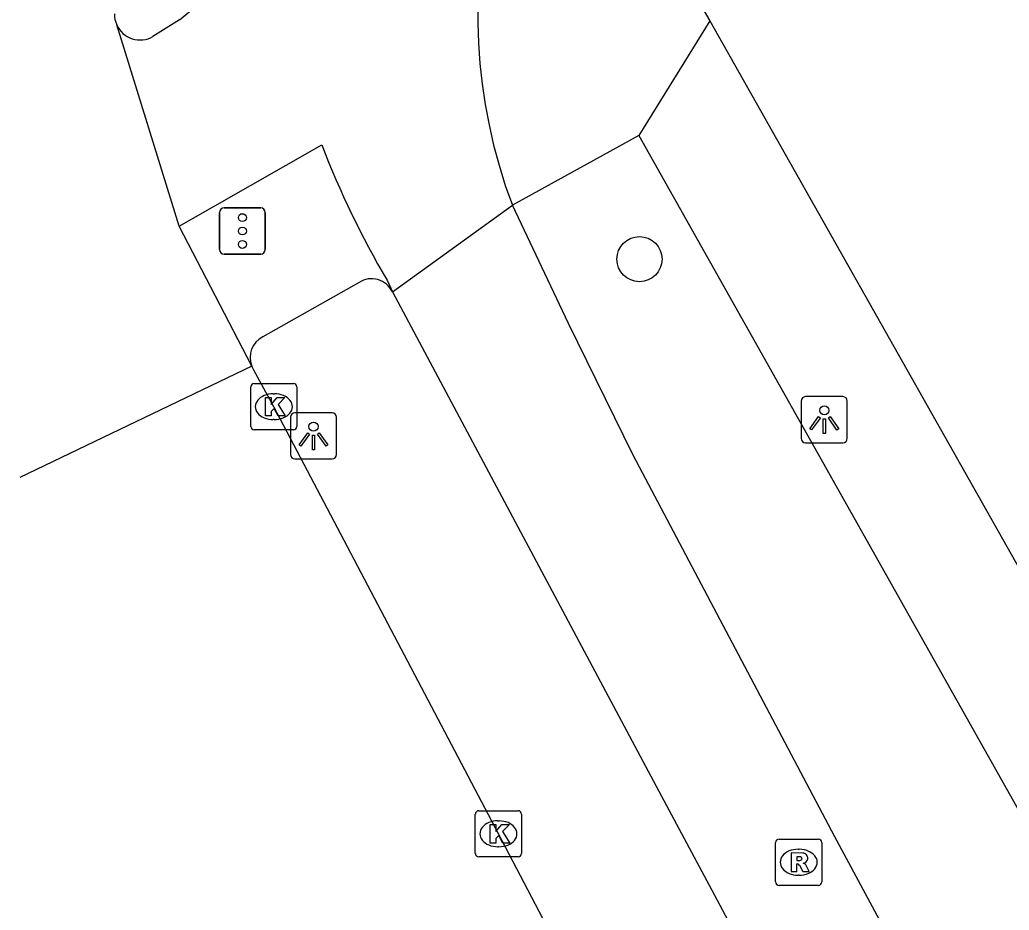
# Model space of a CAD drawing. Extents: x 159689 to 160786, y 387323 to 388339.
# Drawn here: x 159810.08 to 159831.5, y 387740.35 to 387759.61 of the extents above; entities that cross this region are included whole.
import ezdxf

# ---------------------------------------------------------------- set-up
doc = ezdxf.new("R2010")
doc.units = 0
for name, color, linetype in [('IMGEO_Boom', 7, 'Continuous'), ('IMGEO_Fietspad_gesloten', 7, 'Continuous'), ('IMGEO_Kolk', 7, 'Continuous'), ('IMGEO_Lichtpunt', 7, 'Continuous'), ('IMGEO_Rijbaan_regionaal_gesloten', 7, 'Continuous'), ('IMGEO_Rioolput', 7, 'Continuous'), ('IMGEO_Verkeersregelinstallatiepaal', 7, 'Continuous'), ('IMGEO_Voetpad_open', 7, 'Continuous')]:
    doc.layers.add(name, color=color, linetype=linetype)

msp = doc.modelspace()

# ---------------------------------------------------------------- linework, layer by layer
at = {"layer": 'IMGEO_Boom'}
msp.add_circle((159823.492, 387754.433), 0.489, dxfattribs=at)
at = {"layer": 'IMGEO_Fietspad_gesloten'}
for points in [[(159813.531, 387759.612), (159812.959, 387759.249)], [(159813.524, 387755.145), (159816.613, 387756.909)], [(159818.142, 387753.725), (159820.741, 387755.598)], [(159837.644, 387724.763), (159837.367, 387725.2), (159834.141, 387730.225), (159831.544, 387734.828), (159827.719, 387741.932), (159823.358, 387750.191), (159821.957, 387753.044), (159820.741, 387755.598)], [(159818.027, 387753.979), (159818.142, 387753.725)], [(159818.142, 387753.725), (159823.913, 387742.922), (159825.058, 387740.779), (159829.757, 387731.975), (159831.043, 387729.687), (159831.409, 387729.059), (159834.469, 387723.803), (159834.581, 387723.871), (159835.164, 387723.046)]]:
    msp.add_lwpolyline(points, dxfattribs=at)
for centre, radius, start, end in [((159831.586, 387759.689), 11.591, 130.2554, 200.6677), ((159810.7, 387763.371), 4.706, 306.9826, 23.8811), ((159812.683, 387759.736), 0.56, 204.5158, 299.4923), ((159834.76, 387763.861), 19.433, 200.9601, 210.5633)]:
    msp.add_arc(centre, radius, start, end, dxfattribs=at)
at = {"layer": 'IMGEO_Kolk'}
for p, q in [((159815.075, 387750.815), (159815.075, 387751.667)), ((159815.15, 387751.741), (159816.002, 387751.741)), ((159816.076, 387751.667), (159816.076, 387750.815)), ((159815.563, 387751.521), (159815.588, 387751.521)), ((159815.586, 387750.961), (159815.561, 387750.961)), ((159816.002, 387750.741), (159815.15, 387750.741)), ((159819.938, 387741.573), (159819.938, 387742.425)), ((159820.013, 387742.499), (159820.865, 387742.499)), ((159820.939, 387742.425), (159820.939, 387741.573)), ((159820.426, 387742.279), (159820.451, 387742.279)), ((159820.449, 387741.719), (159820.424, 387741.719)), ((159820.865, 387741.499), (159820.013, 387741.499))]:
    msp.add_line(p, q, dxfattribs=at)
for points in [[(159815.075, 387750.815), (159815.075, 387751.667)], [(159815.15, 387751.741), (159816.002, 387751.741)], [(159816.076, 387751.667), (159816.076, 387750.815)], [(159815.396, 387751.441), (159815.519, 387751.441), (159815.519, 387751.29), (159815.649, 387751.441), (159815.813, 387751.441), (159815.667, 387751.29), (159815.82, 387751.041), (159815.668, 387751.041), (159815.583, 387751.205), (159815.519, 387751.138), (159815.519, 387751.041), (159815.396, 387751.041), (159815.396, 387751.441)], [(159816.002, 387750.741), (159815.15, 387750.741)], [(159819.938, 387741.573), (159819.938, 387742.425)], [(159820.013, 387742.499), (159820.865, 387742.499)], [(159820.939, 387742.425), (159820.939, 387741.573)], [(159820.259, 387742.199), (159820.382, 387742.199), (159820.382, 387742.048), (159820.512, 387742.199), (159820.676, 387742.199), (159820.53, 387742.048), (159820.683, 387741.799), (159820.531, 387741.799), (159820.446, 387741.963), (159820.382, 387741.896), (159820.382, 387741.799), (159820.259, 387741.799), (159820.259, 387742.199)], [(159820.865, 387741.499), (159820.013, 387741.499)]]:
    msp.add_lwpolyline(points, dxfattribs=at)
for centre, start, end in [((159815.152, 387751.665), 91.552, 178.448), ((159815.152, 387751.665), 91.552, 178.448), ((159816, 387751.665), 1.552, 88.448), ((159816, 387751.665), 1.552, 88.448), ((159815.152, 387750.817), 181.552, 268.448), ((159815.152, 387750.817), 181.552, 268.448), ((159816, 387750.817), 271.552, 358.448), ((159816, 387750.817), 271.552, 358.448), ((159820.015, 387742.423), 91.552, 178.448), ((159820.015, 387742.423), 91.552, 178.448), ((159820.863, 387742.423), 1.552, 88.448), ((159820.863, 387742.423), 1.552, 88.448), ((159820.015, 387741.575), 181.552, 268.448), ((159820.015, 387741.575), 181.552, 268.448), ((159820.863, 387741.575), 271.552, 358.448), ((159820.863, 387741.575), 271.552, 358.448)]:
    msp.add_arc(centre, 0.0765, start, end, dxfattribs=at)
for centre, major_axis, ratio, start_param, end_param in [((159815.562, 387751.241), (-0.387, 0.002), 0.722429, 4.712389, 7.853982), ((159815.587, 387751.241), (-0.39, 0.002), 0.717154, 1.570796, 4.712389), ((159820.425, 387741.999), (-0.387, 0.002), 0.722429, 4.712389, 7.853982), ((159820.45, 387741.999), (-0.39, 0.002), 0.717154, 1.570796, 4.712389)]:
    msp.add_ellipse(centre, major_axis=major_axis, ratio=ratio, start_param=start_param, end_param=end_param, dxfattribs=at)
at = {"layer": 'IMGEO_Lichtpunt'}
for p, q in [((159826.995, 387751.363), (159826.995, 387750.556)), ((159826.995, 387751.363), (159826.995, 387750.556)), ((159827.897, 387751.458), (159827.089, 387751.458)), ((159827.897, 387751.458), (159827.089, 387751.458)), ((159827.991, 387750.556), (159827.991, 387751.363)), ((159827.991, 387750.556), (159827.991, 387751.363)), ((159815.936, 387751.011), (159815.936, 387750.204)), ((159815.936, 387751.011), (159815.936, 387750.204)), ((159816.838, 387751.106), (159816.03, 387751.106)), ((159816.838, 387751.106), (159816.03, 387751.106)), ((159816.932, 387750.204), (159816.932, 387751.011)), ((159816.932, 387750.204), (159816.932, 387751.011)), ((159827.089, 387750.462), (159827.897, 387750.462)), ((159827.089, 387750.462), (159827.897, 387750.462)), ((159816.03, 387750.11), (159816.838, 387750.11)), ((159816.03, 387750.11), (159816.838, 387750.11))]:
    msp.add_line(p, q, dxfattribs=at)
for points in [[(159827.369, 387751.027), (159827.408, 387750.999), (159827.22, 387750.737), (159827.182, 387750.764), (159827.369, 387751.027)], [(159827.471, 387750.979), (159827.518, 387750.979), (159827.518, 387750.657), (159827.471, 387750.657), (159827.471, 387750.979)], [(159827.581, 387750.999), (159827.619, 387751.026), (159827.806, 387750.764), (159827.767, 387750.736), (159827.581, 387750.999)], [(159816.31, 387750.675), (159816.349, 387750.647), (159816.161, 387750.385), (159816.123, 387750.412), (159816.31, 387750.675)], [(159816.412, 387750.627), (159816.459, 387750.627), (159816.459, 387750.305), (159816.412, 387750.305), (159816.412, 387750.627)], [(159816.522, 387750.647), (159816.56, 387750.674), (159816.747, 387750.412), (159816.708, 387750.384), (159816.522, 387750.647)]]:
    msp.add_lwpolyline(points, dxfattribs=at)
for centre in [(159827.494, 387751.161), (159816.435, 387750.809)]:
    msp.add_circle(centre, 0.0994, dxfattribs=at)
for centre, start, end in [((159827.089, 387751.363), 90, 180), ((159827.089, 387751.363), 90, 180), ((159827.897, 387751.363), 0, 90), ((159827.897, 387751.363), 0, 90), ((159816.03, 387751.011), 90, 180), ((159816.03, 387751.011), 90, 180), ((159816.838, 387751.011), 0, 90), ((159816.838, 387751.011), 0, 90), ((159827.089, 387750.556), 180, 270), ((159827.089, 387750.556), 180, 270), ((159827.897, 387750.556), 270, 0), ((159827.897, 387750.556), 270, 360), ((159816.03, 387750.204), 180, 270), ((159816.03, 387750.204), 180, 270), ((159816.838, 387750.204), 270, 0), ((159816.838, 387750.204), 270, 360)]:
    msp.add_arc(centre, 0.0946, start, end, dxfattribs=at)
at = {"layer": 'IMGEO_Rijbaan_regionaal_gesloten'}
for points in [[(159813.524, 387755.145), (159812.174, 387759.504)], [(159815.098, 387752.12), (159813.524, 387755.145)], [(159815.098, 387752.12), (159810.076, 387749.708)], [(159828.413, 387726.872), (159828.311, 387727.069), (159824.353, 387734.532), (159820.439, 387741.999), (159815.576, 387751.241), (159815.145, 387752.03), (159815.098, 387752.12)]]:
    msp.add_lwpolyline(points, dxfattribs=at)
msp.add_arc((159812.687, 387759.738), 0.564, 180.0432, 204.5473, dxfattribs=at)
at = {"layer": 'IMGEO_Rioolput'}
for p, q in [((159826.439, 387740.958), (159826.439, 387741.81)), ((159826.514, 387741.884), (159827.366, 387741.884)), ((159827.44, 387741.81), (159827.44, 387740.958)), ((159826.927, 387741.664), (159826.952, 387741.664)), ((159826.95, 387741.104), (159826.925, 387741.104)), ((159827.366, 387740.884), (159826.514, 387740.884))]:
    msp.add_line(p, q, dxfattribs=at)
for points in [[(159826.439, 387740.958), (159826.439, 387741.81)], [(159826.514, 387741.884), (159827.366, 387741.884)], [(159827.44, 387741.81), (159827.44, 387740.958)], [(159827.028, 387741.582), (159826.776, 387741.584), (159826.776, 387741.184)], [(159826.954, 387741.503), (159826.9, 387741.503), (159826.9, 387741.422)], [(159826.776, 387741.184), (159826.9, 387741.184), (159826.9, 387741.346), (159826.911, 387741.346)], [(159826.9, 387741.422), (159826.952, 387741.422)], [(159826.958, 387741.317), (159827.029, 387741.184), (159827.169, 387741.184), (159827.104, 387741.31)], [(159827.366, 387740.884), (159826.514, 387740.884)]]:
    msp.add_lwpolyline(points, dxfattribs=at)
for centre, radius, start, end in [((159826.516, 387741.808), 0.0765, 91.552, 178.448), ((159826.516, 387741.808), 0.0765, 91.552, 178.448), ((159827.364, 387741.808), 0.0765, 1.552, 88.448), ((159827.364, 387741.808), 0.0765, 1.552, 88.448), ((159826.96, 387741.407), 0.0964, 77.0061, 93.1865), ((159826.974, 387741.464), 0.0378, 276.6634, 79.6772), ((159827.027, 387741.472), 0.109, 350.3612, 89.416), ((159826.91, 387741.293), 0.0533, 26.0293, 88.6989), ((159826.936, 387741.611), 0.19, 274.7715, 282.9687), ((159827.025, 387741.472), 0.112, 277.5842, 350.9817), ((159827.009, 387741.257), 0.108, 29.5134, 73.7905), ((159826.516, 387740.96), 0.0765, 181.552, 268.448), ((159826.516, 387740.96), 0.0765, 181.552, 268.448), ((159827.364, 387740.96), 0.0765, 271.552, 358.448), ((159827.364, 387740.96), 0.0765, 271.552, 358.448)]:
    msp.add_arc(centre, radius, start, end, dxfattribs=at)
for centre, major_axis, ratio, start_param, end_param in [((159826.926, 387741.384), (-0.387, 0.002), 0.722429, 4.712389, 7.853982), ((159826.951, 387741.384), (-0.39, 0.002), 0.717154, 1.570796, 4.712389)]:
    msp.add_ellipse(centre, major_axis=major_axis, ratio=ratio, start_param=start_param, end_param=end_param, dxfattribs=at)
at = {"layer": 'IMGEO_Verkeersregelinstallatiepaal'}
for p, q in [((159814.401, 387754.642), (159814.401, 387755.442)), ((159814.401, 387755.442), (159814.401, 387754.642)), ((159814.501, 387755.542), (159815.291, 387755.542)), ((159815.291, 387755.542), (159814.501, 387755.542)), ((159815.391, 387755.442), (159815.391, 387754.642)), ((159815.391, 387754.642), (159815.391, 387755.442)), ((159815.291, 387754.542), (159814.501, 387754.542)), ((159814.501, 387754.542), (159815.291, 387754.542))]:
    msp.add_line(p, q, dxfattribs=at)
for centre in [(159814.896, 387755.332), (159814.896, 387755.042), (159814.896, 387754.752)]:
    msp.add_circle(centre, 0.085, dxfattribs=at)
for centre, start, end in [((159814.501, 387755.442), 90, 180), ((159814.501, 387755.442), 90, 180), ((159815.291, 387755.442), 0, 90), ((159815.291, 387755.442), 360, 90), ((159814.501, 387754.642), 180, 270), ((159814.501, 387754.642), 180, 270), ((159815.291, 387754.642), 270, 0), ((159815.291, 387754.642), 270, 0)]:
    msp.add_arc(centre, 0.1, start, end, dxfattribs=at)
at = {"layer": 'IMGEO_Voetpad_open'}
for points in [[(159824.569, 387760.364), (159825.014, 387759.589)], [(159825.014, 387759.589), (159823.476, 387757.109)], [(159825.014, 387759.589), (159832.352, 387746.607), (159840.566, 387732.077), (159849.124, 387716.699), (159851.67, 387712.351)], [(159823.476, 387757.109), (159820.741, 387755.598)], [(159823.476, 387757.109), (159836.437, 387734.091), (159847.883, 387713.881), (159847.442, 387713.648)], [(159817.425, 387753.931), (159815.336, 387752.755)]]:
    msp.add_lwpolyline(points, dxfattribs=at)
for centre, radius, start, end in [((159817.694, 387753.516), 0.494, 24.9766, 122.9638), ((159815.567, 387752.306), 0.505, 117.2621, 201.6456)]:
    msp.add_arc(centre, radius, start, end, dxfattribs=at)

doc.saveas('drawing.dxf')
